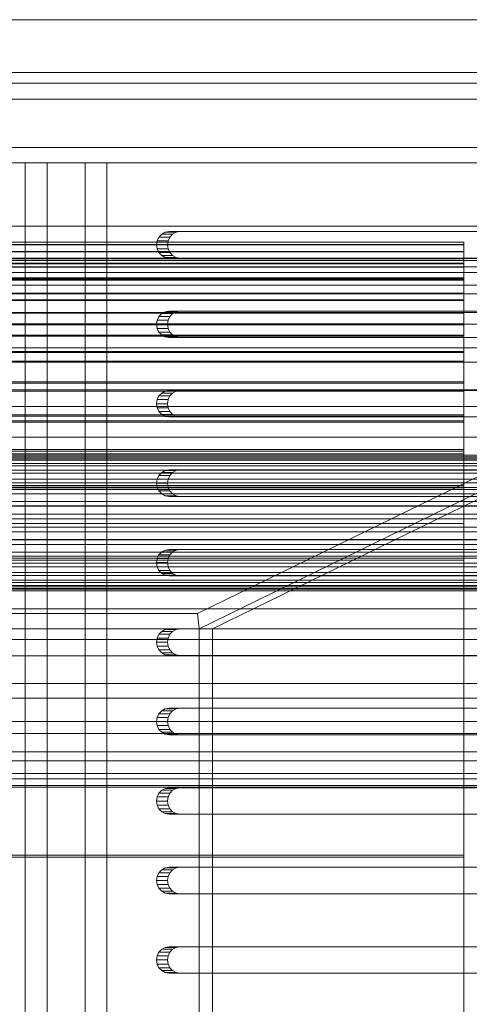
# Model space of a CAD drawing. Header units: millimetres. Extents: x -4738 to 65662, y -68080 to 6847.
# Tile 740 of 1056: x 27616 to 27701, y -17951 to -17765. Entities that reach past the tile are written whole.
import ezdxf

# ---------------------------------------------------------------- set-up
doc = ezdxf.new("R2010")
doc.units = ezdxf.units.MM
doc.layers.add('superior_bajante_movil', color=7, linetype='Continuous', lineweight=0)
doc.layers.add('superior_C09', color=7, linetype='Continuous', lineweight=0)

msp = doc.modelspace()

# ---------------------------------------------------------------- linework, layer by layer
at = {"layer": 'superior_bajante_movil'}
for p, q in [((28352.55, -17765), (26849.041, -17765)), ((26850.067, -17765), (28353.576, -17765)), ((26833.309, -17775), (28336.817, -17775)), ((28350.498, -17775), (26846.989, -17775)), ((26849.041, -17777), (28352.55, -17777)), ((26850.067, -17777), (28353.576, -17777)), ((26850.067, -17780), (28353.576, -17780)), ((27830.588, -17780), (27078.834, -17780)), ((27080.886, -17780), (27832.64, -17780)), ((27082.939, -17780), (27834.693, -17780)), ((27836.745, -17780), (27084.991, -17780)), ((27829.98, -17789.103), (27078.226, -17789.103)), ((27649.801, -17877.103), (27829.98, -17789.103)), ((27829.562, -17792), (27077.808, -17792)), ((27078.492, -17792), (27830.246, -17792)), ((27078.834, -17792), (27830.588, -17792)), ((27834.693, -17792), (27082.939, -17792)), ((27628.554, -17792), (27617.278, -17792)), ((27617.278, -17792), (27617.278, -18168)), ((27621.382, -17792), (27617.278, -17792)), ((27621.382, -18168), (27621.382, -17792)), ((27621.382, -17792), (27632.659, -17792)), ((27628.554, -18168), (27628.554, -17792)), ((27632.659, -17792), (27628.554, -17792)), ((27632.659, -17792), (27632.659, -18168)), ((27650.067, -17880), (27830.246, -17792)), ((27832.777, -17792), (27652.598, -17880)), ((27077.808, -17804), (27829.562, -17804)), ((27830.588, -17804), (27078.834, -17804)), ((27644.405, -17805), (27643.679, -17805.122)), ((27644.405, -17805), (27646.457, -17805)), ((27780.66, -17805), (27644.405, -17805)), ((27645.731, -17805.122), (27646.457, -17805)), ((27646.457, -17805), (27782.712, -17805)), ((27642.171, -17806.727), (27642.056, -17807.5)), ((27642.504, -17806.031), (27642.171, -17806.727)), ((27642.171, -17806.727), (27644.223, -17806.727)), ((27643.024, -17805.477), (27642.504, -17806.031)), ((27642.504, -17806.031), (27644.556, -17806.031)), ((27643.679, -17805.122), (27643.024, -17805.477)), ((27643.024, -17805.477), (27645.076, -17805.477)), ((27643.679, -17805.122), (27645.731, -17805.122)), ((27644.108, -17807.5), (27644.223, -17806.727)), ((27644.223, -17806.727), (27644.556, -17806.031)), ((27644.556, -17806.031), (27645.076, -17805.477)), ((27645.076, -17805.477), (27645.731, -17805.122)), ((27642.056, -17807.5), (27642.171, -17808.273)), ((27642.056, -17807.5), (27644.108, -17807.5)), ((27642.171, -17808.273), (27642.504, -17808.969)), ((27642.171, -17808.273), (27644.223, -17808.273)), ((27644.223, -17808.273), (27644.108, -17807.5)), ((27644.556, -17808.969), (27644.223, -17808.273)), ((27642.504, -17808.969), (27643.024, -17809.523)), ((27642.504, -17808.969), (27644.556, -17808.969)), ((27643.024, -17809.523), (27643.679, -17809.878)), ((27643.024, -17809.523), (27645.076, -17809.523)), ((27643.679, -17809.878), (27644.405, -17810)), ((27643.679, -17809.878), (27645.731, -17809.878)), ((27646.457, -17810), (27644.405, -17810)), ((27644.405, -17810), (27780.66, -17810)), ((27645.076, -17809.523), (27644.556, -17808.969)), ((27645.731, -17809.878), (27645.076, -17809.523)), ((27646.457, -17810), (27645.731, -17809.878)), ((27782.712, -17810), (27646.457, -17810)), ((27642.171, -17821.727), (27642.056, -17822.5)), ((27642.504, -17821.031), (27642.171, -17821.727)), ((27642.171, -17821.727), (27644.223, -17821.727)), ((27643.024, -17820.477), (27642.504, -17821.031)), ((27642.504, -17821.031), (27644.556, -17821.031)), ((27643.679, -17820.122), (27643.024, -17820.477)), ((27643.024, -17820.477), (27645.076, -17820.477)), ((27644.405, -17820), (27643.679, -17820.122)), ((27643.679, -17820.122), (27645.731, -17820.122)), ((27644.108, -17822.5), (27644.223, -17821.727)), ((27644.223, -17821.727), (27644.556, -17821.031)), ((27644.405, -17820), (27646.457, -17820)), ((27780.66, -17820), (27644.405, -17820)), ((27644.556, -17821.031), (27645.076, -17820.477)), ((27645.076, -17820.477), (27645.731, -17820.122)), ((27645.731, -17820.122), (27646.457, -17820)), ((27646.457, -17820), (27782.712, -17820)), ((27642.056, -17822.5), (27642.171, -17823.273)), ((27642.056, -17822.5), (27644.108, -17822.5)), ((27642.171, -17823.273), (27642.504, -17823.969)), ((27642.171, -17823.273), (27644.223, -17823.273)), ((27644.223, -17823.273), (27644.108, -17822.5)), ((27644.556, -17823.969), (27644.223, -17823.273)), ((27642.504, -17823.969), (27643.024, -17824.523)), ((27642.504, -17823.969), (27644.556, -17823.969)), ((27643.024, -17824.523), (27643.679, -17824.878)), ((27643.024, -17824.523), (27645.076, -17824.523)), ((27643.679, -17824.878), (27644.405, -17825)), ((27643.679, -17824.878), (27645.731, -17824.878)), ((27646.457, -17825), (27644.405, -17825)), ((27644.405, -17825), (27780.66, -17825)), ((27645.076, -17824.523), (27644.556, -17823.969)), ((27645.731, -17824.878), (27645.076, -17824.523)), ((27646.457, -17825), (27645.731, -17824.878)), ((27782.712, -17825), (27646.457, -17825)), ((27642.504, -17836.031), (27642.171, -17836.727)), ((27643.024, -17835.477), (27642.504, -17836.031)), ((27642.504, -17836.031), (27644.556, -17836.031)), ((27643.679, -17835.122), (27643.024, -17835.477)), ((27643.024, -17835.477), (27645.076, -17835.477)), ((27644.405, -17835), (27643.679, -17835.122)), ((27643.679, -17835.122), (27645.731, -17835.122)), ((27644.223, -17836.727), (27644.556, -17836.031)), ((27644.405, -17835), (27646.457, -17835)), ((27780.66, -17835), (27644.405, -17835)), ((27644.556, -17836.031), (27645.076, -17835.477)), ((27645.076, -17835.477), (27645.731, -17835.122)), ((27645.731, -17835.122), (27646.457, -17835)), ((27646.457, -17835), (27782.712, -17835)), ((27642.171, -17836.727), (27642.056, -17837.5)), ((27642.056, -17837.5), (27642.171, -17838.273)), ((27642.056, -17837.5), (27644.108, -17837.5)), ((27642.171, -17836.727), (27644.223, -17836.727)), ((27642.171, -17838.273), (27642.504, -17838.969)), ((27642.171, -17838.273), (27644.223, -17838.273)), ((27644.108, -17837.5), (27644.223, -17836.727)), ((27644.223, -17838.273), (27644.108, -17837.5)), ((27644.556, -17838.969), (27644.223, -17838.273)), ((27642.504, -17838.969), (27643.024, -17839.523)), ((27642.504, -17838.969), (27644.556, -17838.969)), ((27643.024, -17839.523), (27643.679, -17839.878)), ((27643.024, -17839.523), (27645.076, -17839.523)), ((27643.679, -17839.878), (27644.405, -17840)), ((27643.679, -17839.878), (27645.731, -17839.878)), ((27646.457, -17840), (27644.405, -17840)), ((27644.405, -17840), (27780.66, -17840)), ((27645.076, -17839.523), (27644.556, -17838.969)), ((27645.731, -17839.878), (27645.076, -17839.523)), ((27646.457, -17840), (27645.731, -17839.878)), ((27782.712, -17840), (27646.457, -17840)), ((27642.504, -17851.031), (27642.171, -17851.727)), ((27643.024, -17850.477), (27642.504, -17851.031)), ((27642.504, -17851.031), (27644.556, -17851.031)), ((27643.679, -17850.122), (27643.024, -17850.477)), ((27643.024, -17850.477), (27645.076, -17850.477)), ((27644.405, -17850), (27643.679, -17850.122)), ((27643.679, -17850.122), (27645.731, -17850.122)), ((27644.223, -17851.727), (27644.556, -17851.031)), ((27644.405, -17850), (27646.457, -17850)), ((27780.66, -17850), (27644.405, -17850)), ((27644.556, -17851.031), (27645.076, -17850.477)), ((27645.076, -17850.477), (27645.731, -17850.122)), ((27645.731, -17850.122), (27646.457, -17850)), ((27646.457, -17850), (27782.712, -17850)), ((27642.171, -17851.727), (27642.056, -17852.5)), ((27642.056, -17852.5), (27642.171, -17853.273)), ((27642.056, -17852.5), (27644.108, -17852.5)), ((27642.171, -17851.727), (27644.223, -17851.727)), ((27642.171, -17853.273), (27642.504, -17853.969)), ((27642.171, -17853.273), (27644.223, -17853.273)), ((27644.108, -17852.5), (27644.223, -17851.727)), ((27644.223, -17853.273), (27644.108, -17852.5)), ((27644.556, -17853.969), (27644.223, -17853.273)), ((27642.504, -17853.969), (27643.024, -17854.523)), ((27642.504, -17853.969), (27644.556, -17853.969)), ((27643.024, -17854.523), (27643.679, -17854.878)), ((27643.024, -17854.523), (27645.076, -17854.523)), ((27643.679, -17854.878), (27644.405, -17855)), ((27643.679, -17854.878), (27645.731, -17854.878)), ((27646.457, -17855), (27644.405, -17855)), ((27644.405, -17855), (27780.66, -17855)), ((27645.076, -17854.523), (27644.556, -17853.969)), ((27645.731, -17854.878), (27645.076, -17854.523)), ((27646.457, -17855), (27645.731, -17854.878)), ((27782.712, -17855), (27646.457, -17855)), ((27642.504, -17866.031), (27642.171, -17866.727)), ((27643.024, -17865.477), (27642.504, -17866.031)), ((27642.504, -17866.031), (27644.556, -17866.031)), ((27643.679, -17865.122), (27643.024, -17865.477)), ((27643.024, -17865.477), (27645.076, -17865.477)), ((27644.405, -17865), (27643.679, -17865.122)), ((27643.679, -17865.122), (27645.731, -17865.122)), ((27644.223, -17866.727), (27644.556, -17866.031)), ((27644.405, -17865), (27646.457, -17865)), ((27780.66, -17865), (27644.405, -17865)), ((27644.556, -17866.031), (27645.076, -17865.477)), ((27645.076, -17865.477), (27645.731, -17865.122)), ((27645.731, -17865.122), (27646.457, -17865)), ((27646.457, -17865), (27782.712, -17865)), ((27642.171, -17866.727), (27642.056, -17867.5)), ((27642.056, -17867.5), (27642.171, -17868.273)), ((27642.056, -17867.5), (27644.108, -17867.5)), ((27642.171, -17866.727), (27644.223, -17866.727)), ((27644.108, -17867.5), (27644.223, -17866.727)), ((27644.223, -17868.273), (27644.108, -17867.5)), ((27642.171, -17868.273), (27642.504, -17868.969)), ((27642.171, -17868.273), (27644.223, -17868.273)), ((27642.504, -17868.969), (27643.024, -17869.523)), ((27642.504, -17868.969), (27644.556, -17868.969)), ((27643.024, -17869.523), (27643.679, -17869.878)), ((27643.024, -17869.523), (27645.076, -17869.523)), ((27643.679, -17869.878), (27644.405, -17870)), ((27643.679, -17869.878), (27645.731, -17869.878)), ((27644.556, -17868.969), (27644.223, -17868.273)), ((27646.457, -17870), (27644.405, -17870)), ((27644.405, -17870), (27780.66, -17870)), ((27645.076, -17869.523), (27644.556, -17868.969)), ((27645.731, -17869.878), (27645.076, -17869.523)), ((27646.457, -17870), (27645.731, -17869.878)), ((27782.712, -17870), (27646.457, -17870)), ((27349.801, -17877.103), (27649.801, -17877.103)), ((27650.067, -17880), (27649.801, -17877.103)), ((27650.067, -17880), (27350.067, -17880)), ((27642.504, -17881.031), (27642.171, -17881.727)), ((27643.024, -17880.477), (27642.504, -17881.031)), ((27642.504, -17881.031), (27644.556, -17881.031)), ((27643.679, -17880.122), (27643.024, -17880.477)), ((27643.024, -17880.477), (27645.076, -17880.477)), ((27644.405, -17880), (27643.679, -17880.122)), ((27643.679, -17880.122), (27645.731, -17880.122)), ((27644.223, -17881.727), (27644.556, -17881.031)), ((27644.405, -17880), (27646.457, -17880)), ((27780.66, -17880), (27644.405, -17880)), ((27644.556, -17881.031), (27645.076, -17880.477)), ((27645.076, -17880.477), (27645.731, -17880.122)), ((27645.731, -17880.122), (27646.457, -17880)), ((27646.457, -17880), (27782.712, -17880)), ((27650.067, -18080), (27650.067, -17880)), ((27650.067, -17880), (27652.598, -17880)), ((27652.598, -17880), (27652.598, -18080)), ((27642.171, -17881.727), (27642.056, -17882.5)), ((27642.056, -17882.5), (27642.171, -17883.273)), ((27642.056, -17882.5), (27644.108, -17882.5)), ((27642.171, -17881.727), (27644.223, -17881.727)), ((27644.108, -17882.5), (27644.223, -17881.727)), ((27644.223, -17883.273), (27644.108, -17882.5)), ((27642.171, -17883.273), (27642.504, -17883.969)), ((27642.171, -17883.273), (27644.223, -17883.273)), ((27642.504, -17883.969), (27643.024, -17884.523)), ((27642.504, -17883.969), (27644.556, -17883.969)), ((27643.024, -17884.523), (27643.679, -17884.878)), ((27643.024, -17884.523), (27645.076, -17884.523)), ((27643.679, -17884.878), (27644.405, -17885)), ((27643.679, -17884.878), (27645.731, -17884.878)), ((27644.556, -17883.969), (27644.223, -17883.273)), ((27645.076, -17884.523), (27644.556, -17883.969)), ((27645.731, -17884.878), (27645.076, -17884.523)), ((27646.457, -17885), (27645.731, -17884.878)), ((27646.457, -17885), (27644.405, -17885)), ((27644.405, -17885), (27780.66, -17885)), ((27782.712, -17885), (27646.457, -17885)), ((27642.504, -17896.031), (27642.171, -17896.727)), ((27643.024, -17895.477), (27642.504, -17896.031)), ((27642.504, -17896.031), (27644.556, -17896.031)), ((27643.679, -17895.122), (27643.024, -17895.477)), ((27643.024, -17895.477), (27645.076, -17895.477)), ((27644.405, -17895), (27643.679, -17895.122)), ((27643.679, -17895.122), (27645.731, -17895.122)), ((27644.223, -17896.727), (27644.556, -17896.031)), ((27644.405, -17895), (27646.457, -17895)), ((27780.66, -17895), (27644.405, -17895)), ((27644.556, -17896.031), (27645.076, -17895.477)), ((27645.076, -17895.477), (27645.731, -17895.122)), ((27645.731, -17895.122), (27646.457, -17895)), ((27646.457, -17895), (27782.712, -17895)), ((27642.171, -17896.727), (27642.056, -17897.5)), ((27642.056, -17897.5), (27642.171, -17898.273)), ((27642.056, -17897.5), (27644.108, -17897.5)), ((27642.171, -17896.727), (27644.223, -17896.727)), ((27644.108, -17897.5), (27644.223, -17896.727)), ((27644.223, -17898.273), (27644.108, -17897.5)), ((27642.171, -17898.273), (27642.504, -17898.969)), ((27642.171, -17898.273), (27644.223, -17898.273)), ((27642.504, -17898.969), (27643.024, -17899.523)), ((27642.504, -17898.969), (27644.556, -17898.969)), ((27643.024, -17899.523), (27643.679, -17899.878)), ((27643.024, -17899.523), (27645.076, -17899.523)), ((27644.556, -17898.969), (27644.223, -17898.273)), ((27645.076, -17899.523), (27644.556, -17898.969)), ((27645.731, -17899.878), (27645.076, -17899.523)), ((27643.679, -17899.878), (27644.405, -17900)), ((27643.679, -17899.878), (27645.731, -17899.878)), ((27646.457, -17900), (27644.405, -17900)), ((27644.405, -17900), (27780.66, -17900)), ((27646.457, -17900), (27645.731, -17899.878)), ((27782.712, -17900), (27646.457, -17900)), ((27643.024, -17910.477), (27642.504, -17911.031)), ((27643.679, -17910.122), (27643.024, -17910.477)), ((27643.024, -17910.477), (27645.076, -17910.477)), ((27644.405, -17910), (27643.679, -17910.122)), ((27643.679, -17910.122), (27645.731, -17910.122)), ((27644.405, -17910), (27646.457, -17910)), ((27780.66, -17910), (27644.405, -17910)), ((27644.556, -17911.031), (27645.076, -17910.477)), ((27645.076, -17910.477), (27645.731, -17910.122)), ((27645.731, -17910.122), (27646.457, -17910)), ((27646.457, -17910), (27782.712, -17910)), ((27642.171, -17911.727), (27642.056, -17912.5)), ((27642.056, -17912.5), (27642.171, -17913.273)), ((27642.056, -17912.5), (27644.108, -17912.5)), ((27642.504, -17911.031), (27642.171, -17911.727)), ((27642.171, -17911.727), (27644.223, -17911.727)), ((27642.504, -17911.031), (27644.556, -17911.031)), ((27644.108, -17912.5), (27644.223, -17911.727)), ((27644.223, -17913.273), (27644.108, -17912.5)), ((27644.223, -17911.727), (27644.556, -17911.031)), ((27642.171, -17913.273), (27642.504, -17913.969)), ((27642.171, -17913.273), (27644.223, -17913.273)), ((27642.504, -17913.969), (27643.024, -17914.523)), ((27642.504, -17913.969), (27644.556, -17913.969)), ((27643.024, -17914.523), (27643.679, -17914.878)), ((27643.024, -17914.523), (27645.076, -17914.523)), ((27644.556, -17913.969), (27644.223, -17913.273)), ((27645.076, -17914.523), (27644.556, -17913.969)), ((27645.731, -17914.878), (27645.076, -17914.523)), ((27643.679, -17914.878), (27644.405, -17915)), ((27643.679, -17914.878), (27645.731, -17914.878)), ((27646.457, -17915), (27644.405, -17915)), ((27644.405, -17915), (27780.66, -17915)), ((27646.457, -17915), (27645.731, -17914.878)), ((27782.712, -17915), (27646.457, -17915)), ((27643.024, -17925.477), (27642.504, -17926.031)), ((27643.679, -17925.122), (27643.024, -17925.477)), ((27643.024, -17925.477), (27645.076, -17925.477)), ((27644.405, -17925), (27643.679, -17925.122)), ((27643.679, -17925.122), (27645.731, -17925.122)), ((27644.405, -17925), (27646.457, -17925)), ((27780.66, -17925), (27644.405, -17925)), ((27644.556, -17926.031), (27645.076, -17925.477)), ((27645.076, -17925.477), (27645.731, -17925.122)), ((27645.731, -17925.122), (27646.457, -17925)), ((27646.457, -17925), (27782.712, -17925)), ((27642.171, -17926.727), (27642.056, -17927.5)), ((27642.056, -17927.5), (27642.171, -17928.273)), ((27642.056, -17927.5), (27644.108, -17927.5)), ((27642.504, -17926.031), (27642.171, -17926.727)), ((27642.171, -17926.727), (27644.223, -17926.727)), ((27642.504, -17926.031), (27644.556, -17926.031)), ((27644.108, -17927.5), (27644.223, -17926.727)), ((27644.223, -17928.273), (27644.108, -17927.5)), ((27644.223, -17926.727), (27644.556, -17926.031)), ((27642.171, -17928.273), (27642.504, -17928.969)), ((27642.171, -17928.273), (27644.223, -17928.273)), ((27642.504, -17928.969), (27643.024, -17929.523)), ((27642.504, -17928.969), (27644.556, -17928.969)), ((27643.024, -17929.523), (27643.679, -17929.878)), ((27643.024, -17929.523), (27645.076, -17929.523)), ((27644.556, -17928.969), (27644.223, -17928.273)), ((27645.076, -17929.523), (27644.556, -17928.969)), ((27645.731, -17929.878), (27645.076, -17929.523)), ((27643.679, -17929.878), (27644.405, -17930)), ((27643.679, -17929.878), (27645.731, -17929.878)), ((27646.457, -17930), (27644.405, -17930)), ((27644.405, -17930), (27780.66, -17930)), ((27646.457, -17930), (27645.731, -17929.878)), ((27782.712, -17930), (27646.457, -17930)), ((27643.024, -17940.477), (27642.504, -17941.031)), ((27643.679, -17940.122), (27643.024, -17940.477)), ((27643.024, -17940.477), (27645.076, -17940.477)), ((27644.405, -17940), (27643.679, -17940.122)), ((27643.679, -17940.122), (27645.731, -17940.122)), ((27644.405, -17940), (27646.457, -17940)), ((27780.66, -17940), (27644.405, -17940)), ((27644.556, -17941.031), (27645.076, -17940.477)), ((27645.076, -17940.477), (27645.731, -17940.122)), ((27645.731, -17940.122), (27646.457, -17940)), ((27646.457, -17940), (27782.712, -17940)), ((27642.171, -17941.727), (27642.056, -17942.5)), ((27642.056, -17942.5), (27642.171, -17943.273)), ((27642.056, -17942.5), (27644.108, -17942.5)), ((27642.504, -17941.031), (27642.171, -17941.727)), ((27642.171, -17941.727), (27644.223, -17941.727)), ((27642.504, -17941.031), (27644.556, -17941.031)), ((27644.108, -17942.5), (27644.223, -17941.727)), ((27644.223, -17943.273), (27644.108, -17942.5)), ((27644.223, -17941.727), (27644.556, -17941.031)), ((27642.171, -17943.273), (27642.504, -17943.969)), ((27642.171, -17943.273), (27644.223, -17943.273)), ((27642.504, -17943.969), (27643.024, -17944.523)), ((27642.504, -17943.969), (27644.556, -17943.969)), ((27644.556, -17943.969), (27644.223, -17943.273)), ((27645.076, -17944.523), (27644.556, -17943.969)), ((27643.024, -17944.523), (27643.679, -17944.878)), ((27643.024, -17944.523), (27645.076, -17944.523)), ((27643.679, -17944.878), (27644.405, -17945)), ((27643.679, -17944.878), (27645.731, -17944.878)), ((27646.457, -17945), (27644.405, -17945)), ((27644.405, -17945), (27780.66, -17945)), ((27645.731, -17944.878), (27645.076, -17944.523)), ((27646.457, -17945), (27645.731, -17944.878)), ((27782.712, -17945), (27646.457, -17945))]:
    msp.add_line(p, q, dxfattribs=at)
at = {"layer": 'superior_C09'}
for p, q in [((27300.067, -17807), (27700.067, -17807)), ((27300.067, -17807.435), (27700.067, -17807.435)), ((27300.067, -17807.473), (27700.067, -17807.473)), ((27300.067, -17808.769), (27700.067, -17808.769)), ((27700.067, -17807.435), (27700.067, -17807)), ((27700.067, -17807), (27700.067, -17810)), ((27700.067, -17807), (27700.067, -17807.473)), ((27700.067, -17808.769), (27700.067, -17807.435)), ((27700.067, -17807.435), (27700.067, -17810.41)), ((27700.067, -17807.473), (27700.067, -17810.446)), ((27700.067, -17807.473), (27700.067, -17808.844)), ((27700.067, -17810.979), (27700.067, -17808.769)), ((27700.067, -17808.769), (27700.067, -17811.669)), ((27290.067, -17810.098), (27710.067, -17810.098)), ((27290.067, -17810.446), (27710.067, -17810.446)), ((27300.067, -17808.844), (27700.067, -17808.844)), ((27700.067, -17810), (27300.067, -17810)), ((27700.067, -17810.41), (27300.067, -17810.41)), ((27700.067, -17810.446), (27300.067, -17810.446)), ((27700.067, -17808.844), (27700.067, -17811.739)), ((27700.067, -17808.844), (27700.067, -17811.09)), ((27700.067, -17810), (27700.067, -17810.41)), ((27700.067, -17810.446), (27700.067, -17810)), ((27700.067, -17810.41), (27700.067, -17811.669)), ((27700.067, -17811.739), (27700.067, -17810.446)), ((27290.067, -17811.669), (27710.067, -17811.669)), ((27300.067, -17810.979), (27700.067, -17810.979)), ((27300.067, -17811.09), (27700.067, -17811.09)), ((27700.067, -17811.669), (27300.067, -17811.669)), ((27700.067, -17811.739), (27300.067, -17811.739)), ((27700.067, -17814.028), (27700.067, -17810.979)), ((27700.067, -17810.979), (27700.067, -17813.754)), ((27700.067, -17811.09), (27700.067, -17813.858)), ((27700.067, -17811.09), (27700.067, -17814.173)), ((27700.067, -17811.669), (27700.067, -17813.754)), ((27700.067, -17813.858), (27700.067, -17811.739)), ((27290.067, -17812.698), (27710.067, -17812.698)), ((27700.067, -17813.754), (27300.067, -17813.754)), ((27700.067, -17813.858), (27300.067, -17813.858)), ((27300.067, -17814.028), (27700.067, -17814.028)), ((27300.067, -17814.173), (27700.067, -17814.173)), ((27700.067, -17813.754), (27700.067, -17816.631)), ((27700.067, -17816.767), (27700.067, -17813.858)), ((27700.067, -17817.864), (27700.067, -17814.028)), ((27700.067, -17814.028), (27700.067, -17816.631)), ((27700.067, -17814.173), (27700.067, -17816.767)), ((27700.067, -17814.173), (27700.067, -17818.041)), ((27290.067, -17815.096), (27710.067, -17815.096)), ((27290.067, -17816.767), (27710.067, -17816.767)), ((27700.067, -17816.631), (27300.067, -17816.631)), ((27700.067, -17816.767), (27300.067, -17816.767)), ((27300.067, -17817.864), (27700.067, -17817.864)), ((27300.067, -17818.041), (27700.067, -17818.041)), ((27700.067, -17816.631), (27700.067, -17820.249)), ((27700.067, -17820.416), (27700.067, -17816.767)), ((27700.067, -17822.421), (27700.067, -17817.864)), ((27700.067, -17817.864), (27700.067, -17820.249)), ((27700.067, -17818.041), (27700.067, -17820.416)), ((27700.067, -17818.041), (27700.067, -17822.626)), ((27290.067, -17820.249), (27710.067, -17820.249)), ((27700.067, -17820.249), (27300.067, -17820.249)), ((27700.067, -17820.416), (27300.067, -17820.416)), ((27700.067, -17820.249), (27700.067, -17824.548)), ((27700.067, -17824.741), (27700.067, -17820.416)), ((27290.067, -17822.498), (27710.067, -17822.498)), ((27300.067, -17822.421), (27700.067, -17822.421)), ((27300.067, -17822.626), (27700.067, -17822.626)), ((27700.067, -17827.621), (27700.067, -17822.421)), ((27700.067, -17822.421), (27700.067, -17824.548)), ((27700.067, -17822.626), (27700.067, -17824.741)), ((27700.067, -17822.626), (27700.067, -17827.851)), ((27700.067, -17824.548), (27300.067, -17824.548)), ((27700.067, -17824.741), (27300.067, -17824.741)), ((27700.067, -17824.548), (27700.067, -17829.454)), ((27700.067, -17829.67), (27700.067, -17824.741)), ((27290.067, -17826.93), (27710.067, -17826.93)), ((27300.067, -17827.621), (27700.067, -17827.621)), ((27300.067, -17827.851), (27700.067, -17827.851)), ((27700.067, -17833.375), (27700.067, -17827.621)), ((27700.067, -17827.621), (27700.067, -17829.454)), ((27700.067, -17827.851), (27700.067, -17829.67)), ((27700.067, -17827.851), (27700.067, -17833.626)), ((27290.067, -17829.67), (27710.067, -17829.67)), ((27700.067, -17829.454), (27300.067, -17829.454)), ((27700.067, -17829.67), (27300.067, -17829.67)), ((27700.067, -17829.454), (27700.067, -17834.882)), ((27700.067, -17835.118), (27700.067, -17829.67)), ((27300.067, -17833.375), (27700.067, -17833.375)), ((27300.067, -17833.626), (27700.067, -17833.626)), ((27700.067, -17839.584), (27700.067, -17833.375)), ((27700.067, -17833.375), (27700.067, -17834.882)), ((27700.067, -17833.626), (27700.067, -17835.118)), ((27700.067, -17833.626), (27700.067, -17839.852)), ((27290.067, -17834.882), (27710.067, -17834.882)), ((27700.067, -17834.882), (27300.067, -17834.882)), ((27700.067, -17835.118), (27300.067, -17835.118)), ((27700.067, -17834.882), (27700.067, -17840.74)), ((27700.067, -17840.992), (27700.067, -17835.118)), ((27290.067, -17838.008), (27710.067, -17838.008)), ((27300.067, -17839.584), (27700.067, -17839.584)), ((27300.067, -17839.852), (27700.067, -17839.852)), ((27700.067, -17846.143), (27700.067, -17839.584)), ((27700.067, -17839.584), (27700.067, -17840.74)), ((27700.067, -17839.852), (27700.067, -17840.992)), ((27700.067, -17839.852), (27700.067, -17846.423)), ((27700.067, -17840.74), (27300.067, -17840.74)), ((27700.067, -17840.992), (27300.067, -17840.992)), ((27700.067, -17840.74), (27700.067, -17846.927)), ((27700.067, -17847.191), (27700.067, -17840.992)), ((27290.067, -17843.799), (27710.067, -17843.799)), ((27195.067, -17847.525), (27805.067, -17847.525)), ((27195.067, -17847.611), (27805.067, -17847.611)), ((27290.067, -17847.191), (27710.067, -17847.191)), ((27300.067, -17846.143), (27700.067, -17846.143)), ((27300.067, -17846.423), (27700.067, -17846.423)), ((27700.067, -17846.927), (27300.067, -17846.927)), ((27700.067, -17847.191), (27300.067, -17847.191)), ((27700.067, -17852.939), (27700.067, -17846.143)), ((27700.067, -17846.143), (27700.067, -17846.927)), ((27700.067, -17846.423), (27700.067, -17847.191)), ((27700.067, -17846.423), (27700.067, -17853.226)), ((27700.067, -17846.927), (27700.067, -17853.338)), ((27700.067, -17853.609), (27700.067, -17847.191)), ((27195.067, -17847.917), (27805.067, -17847.917)), ((27195.067, -17848.174), (27805.067, -17848.174)), ((27195.067, -17848.774), (27805.067, -17848.774)), ((27195.067, -17849.192), (27805.067, -17849.192)), ((27195.067, -17850.062), (27805.067, -17850.062)), ((27195.067, -17850.625), (27805.067, -17850.625)), ((27195.067, -17851.733), (27805.067, -17851.733)), ((27195.067, -17852.418), (27805.067, -17852.418)), ((27290.067, -17853.338), (27710.067, -17853.338)), ((27700.067, -17852.939), (27300.067, -17852.939)), ((27300.067, -17853.226), (27700.067, -17853.226)), ((27300.067, -17853.338), (27700.067, -17853.338)), ((27700.067, -22092.939), (27700.067, -17852.939)), ((27700.067, -17853.338), (27700.067, -17852.939)), ((27700.067, -17853.226), (27700.067, -17853.609)), ((27700.067, -17853.226), (27700.067, -17860.145)), ((27700.067, -17853.338), (27700.067, -22093.338)), ((27195.067, -17853.72), (27805.067, -17853.72)), ((27195.067, -17854.502), (27805.067, -17854.502)), ((27700.067, -17853.609), (27300.067, -17853.609)), ((27700.067, -17860.137), (27700.067, -17853.609)), ((27195.067, -17855.95), (27805.067, -17855.95)), ((27195.067, -17856.798), (27805.067, -17856.798)), ((27290.067, -17856.866), (27710.067, -17856.866)), ((27195.067, -17858.335), (27805.067, -17858.335)), ((27195.067, -17859.217), (27805.067, -17859.217)), ((27195.067, -17860.783), (27805.067, -17860.783)), ((27700.067, -17860.137), (27300.067, -17860.137)), ((27700.067, -17866.662), (27700.067, -17860.137)), ((27700.067, -17860.145), (27700.067, -17867.061)), ((27195.067, -17861.665), (27805.067, -17861.665)), ((27195.067, -17863.202), (27805.067, -17863.202)), ((27195.067, -17864.05), (27805.067, -17864.05)), ((27290.067, -17863.134), (27710.067, -17863.134)), ((27195.067, -17865.498), (27805.067, -17865.498)), ((27195.067, -17866.28), (27805.067, -17866.28)), ((27195.067, -17867.582), (27805.067, -17867.582)), ((27290.067, -17866.662), (27710.067, -17866.662)), ((27700.067, -17866.662), (27300.067, -17866.662)), ((27300.067, -17867.061), (27700.067, -17867.061)), ((27700.067, -22106.662), (27700.067, -17866.662)), ((27700.067, -17867.061), (27700.067, -17866.662)), ((27700.067, -17867.061), (27700.067, -22107.061)), ((27195.067, -17868.267), (27805.067, -17868.267)), ((27195.067, -17869.375), (27805.067, -17869.375)), ((27195.067, -17869.938), (27805.067, -17869.938)), ((27195.067, -17870.808), (27805.067, -17870.808)), ((27195.067, -17871.226), (27805.067, -17871.226)), ((27195.067, -17871.826), (27805.067, -17871.826)), ((27195.067, -17872.083), (27805.067, -17872.083)), ((27805.067, -17872.389), (27195.067, -17872.389)), ((27195.067, -17872.475), (27805.067, -17872.475)), ((27290.067, -17872.809), (27710.067, -17872.809)), ((27290.067, -17876.201), (27710.067, -17876.201)), ((27290.067, -17881.992), (27710.067, -17881.992)), ((27290.067, -17885.118), (27710.067, -17885.118)), ((27290.067, -17890.33), (27710.067, -17890.33)), ((27290.067, -17893.07), (27710.067, -17893.07)), ((27290.067, -17897.502), (27710.067, -17897.502)), ((27290.067, -17899.751), (27710.067, -17899.751)), ((27290.067, -17903.233), (27710.067, -17903.233)), ((27290.067, -17904.904), (27710.067, -17904.904)), ((27290.067, -17907.302), (27710.067, -17907.302)), ((27290.067, -17908.331), (27710.067, -17908.331)), ((27710.067, -17909.554), (27290.067, -17909.554)), ((27290.067, -17909.902), (27710.067, -17909.902)), ((27700.067, -17922.714), (27300.067, -17922.714)), ((27300.067, -17923.114), (27700.067, -17923.114)), ((27700.067, -22023.962), (27700.067, -17922.714)), ((27700.067, -17923.114), (27700.067, -17922.714)), ((27700.067, -17923.114), (27700.067, -22024.362))]:
    msp.add_line(p, q, dxfattribs=at)

doc.saveas('drawing.dxf')
